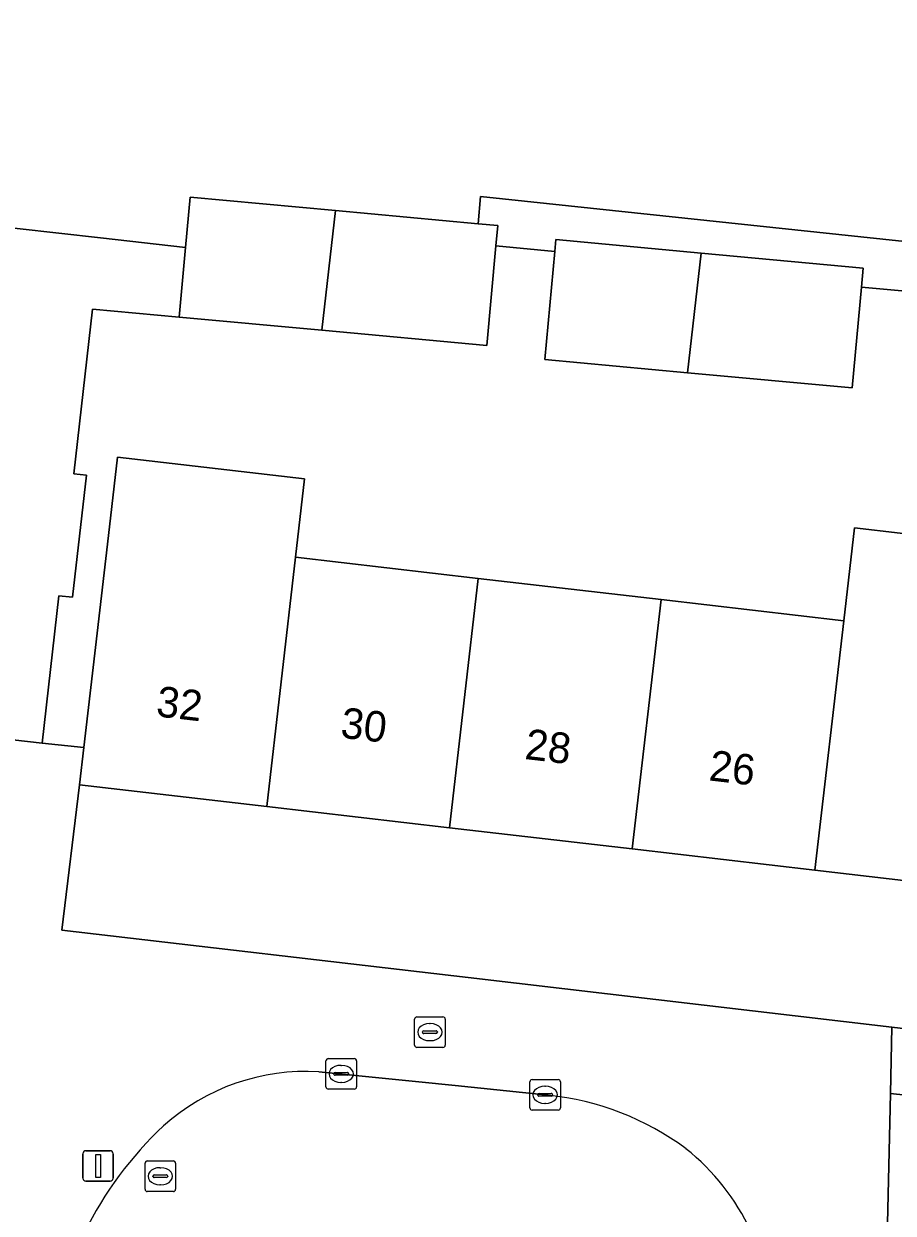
# Model space of a CAD drawing. Extents: x 162026 to 163502, y 387295 to 388169.
# Drawn here: x 162807.87 to 162836.32, y 387865.97 to 387904.92 of the extents above; entities that cross this region are included whole.
import ezdxf

# ---------------------------------------------------------------- set-up
doc = ezdxf.new("R2010")
doc.units = 0
for name, color, linetype in [('IMGEO_Brandkraan', 7, 'Continuous'), ('IMGEO_Erf', 7, 'Continuous'), ('IMGEO_Kolk', 7, 'Continuous'), ('IMGEO_Lichtmast', 7, 'Continuous'), ('IMGEO_Pand', 7, 'Continuous'), ('IMGEO_Pand_nummerreeks', 7, 'Continuous'), ('IMGEO_Rijbaan_lokaal_open', 7, 'Continuous'), ('IMGEO_Rioolput', 7, 'Continuous'), ('IMGEO_Voetpad_open', 7, 'Continuous')]:
    doc.layers.add(name, color=color, linetype=linetype)

msp = doc.modelspace()

# ---------------------------------------------------------------- linework, layer by layer
at = {"layer": 'IMGEO_Brandkraan'}
for p, q in [((162820.656, 387871.478), (162820.656, 387872.33)), ((162820.731, 387872.404), (162821.583, 387872.404)), ((162821.657, 387872.33), (162821.657, 387871.478)), ((162820.915, 387871.898), (162820.915, 387871.91)), ((162821.353, 387871.861), (162820.955, 387871.861)), ((162820.958, 387871.947), (162821.356, 387871.947)), ((162821.144, 387872.184), (162821.169, 387872.184)), ((162821.399, 387871.91), (162821.399, 387871.898)), ((162821.167, 387871.624), (162821.142, 387871.624)), ((162821.583, 387871.404), (162820.731, 387871.404))]:
    msp.add_line(p, q, dxfattribs=at)
for points in [[(162820.656, 387871.478), (162820.656, 387872.33)], [(162820.731, 387872.404), (162821.583, 387872.404)], [(162821.657, 387872.33), (162821.657, 387871.478)], [(162821.583, 387871.404), (162820.731, 387871.404)]]:
    msp.add_lwpolyline(points, dxfattribs=at)
for centre, radius, start, end in [((162820.733, 387872.328), 0.0765, 91.552, 178.448), ((162820.733, 387872.328), 0.0765, 91.552, 178.448), ((162821.581, 387872.328), 0.0765, 1.552, 88.448), ((162821.581, 387872.328), 0.0765, 1.552, 88.448), ((162820.955, 387871.907), 0.0403, 85.8775, 175.7526), ((162820.952, 387871.897), 0.0366, 178.938, 274.7102), ((162821.356, 387871.904), 0.043, 264.8664, 352.4533), ((162821.36, 387871.909), 0.0386, 1.7309, 96.639), ((162820.733, 387871.48), 0.0765, 181.552, 268.448), ((162820.733, 387871.48), 0.0765, 181.552, 268.448), ((162821.581, 387871.48), 0.0765, 271.552, 358.448), ((162821.581, 387871.48), 0.0765, 271.552, 358.448)]:
    msp.add_arc(centre, radius, start, end, dxfattribs=at)
for centre, major_axis, ratio, start_param, end_param in [((162821.143, 387871.904), (-0.387, 0.002), 0.722429, 4.712389, 7.853982), ((162821.168, 387871.904), (-0.39, 0.002), 0.717154, 1.570796, 4.712389)]:
    msp.add_ellipse(centre, major_axis=major_axis, ratio=ratio, start_param=start_param, end_param=end_param, dxfattribs=at)
at = {"layer": 'IMGEO_Erf'}
for points in [[(162803.546, 387898.676), (162810.379, 387897.905), (162813.161, 387897.591), (162813.313, 387899.24), (162818.071, 387898.8), (162822.732, 387898.369), (162822.815, 387899.261), (162855.116, 387895.832), (162855.224, 387909.037), (162850.227, 387909.182), (162848.758, 387909.225), (162842.623, 387909.402), (162836.484, 387909.58), (162836.402, 387906.754), (162830.474, 387906.926), (162830.556, 387909.752), (162824.312, 387909.933), (162817.83, 387910.121), (162811.647, 387910.301), (162805.597, 387910.476)], [(162837.205, 387896.122), (162835.281, 387896.3), (162834.975, 387892.995), (162829.581, 387893.493), (162824.912, 387893.925), (162825.239, 387897.465), (162823.314, 387897.643), (162823.013, 387894.384), (162817.618, 387894.882), (162812.95, 387895.314), (162810.116, 387895.576), (162809.507, 387890.181), (162809.914, 387890.135), (162809.463, 387886.14), (162809.011, 387886.191), (162808.467, 387881.368), (162809.827, 387881.222), (162810.262, 387884.968), (162810.633, 387888.164), (162810.931, 387890.732), (162817.056, 387890.024), (162816.759, 387887.453), (162822.74, 387886.758), (162828.721, 387886.064), (162834.701, 387885.369), (162835.053, 387888.411), (162841.034, 387887.72)], [(162859.447, 387864.789), (162859.452, 387867.358), (162836.227, 387869.891), (162835.105, 387821.141)]]:
    msp.add_lwpolyline(points, dxfattribs=at)
msp.add_lwpolyline([(162845.308, 387870.997), (162845.654, 387873.975), (162845.866, 387875.799), (162839.738, 387876.511), (162833.757, 387877.205), (162827.776, 387877.9), (162821.795, 387878.595), (162815.815, 387879.289), (162809.685, 387880.001), (162809.113, 387875.242), (162822.405, 387873.689), (162836.277, 387872.068)], close=True, dxfattribs=at)
at = {"layer": 'IMGEO_Kolk'}
for p, q in [((162817.754, 387870.11), (162817.754, 387870.962)), ((162817.829, 387871.036), (162818.681, 387871.036)), ((162818.242, 387870.816), (162818.267, 387870.816)), ((162818.755, 387870.962), (162818.755, 387870.11)), ((162818.013, 387870.53), (162818.013, 387870.542)), ((162818.451, 387870.493), (162818.053, 387870.493)), ((162818.056, 387870.579), (162818.454, 387870.579)), ((162818.497, 387870.542), (162818.497, 387870.53)), ((162824.426, 387869.424), (162824.426, 387870.276)), ((162824.501, 387870.35), (162825.353, 387870.35)), ((162825.427, 387870.276), (162825.427, 387869.424)), ((162818.681, 387870.036), (162817.829, 387870.036)), ((162818.265, 387870.256), (162818.24, 387870.256)), ((162824.728, 387869.893), (162825.126, 387869.893)), ((162824.914, 387870.13), (162824.939, 387870.13)), ((162824.685, 387869.844), (162824.685, 387869.856)), ((162825.123, 387869.807), (162824.725, 387869.807)), ((162824.937, 387869.57), (162824.912, 387869.57)), ((162825.169, 387869.856), (162825.169, 387869.844)), ((162825.353, 387869.35), (162824.501, 387869.35))]:
    msp.add_line(p, q, dxfattribs=at)
for points in [[(162817.754, 387870.11), (162817.754, 387870.962)], [(162817.829, 387871.036), (162818.681, 387871.036)], [(162818.755, 387870.962), (162818.755, 387870.11)], [(162824.426, 387869.424), (162824.426, 387870.276)], [(162824.501, 387870.35), (162825.353, 387870.35)], [(162825.427, 387870.276), (162825.427, 387869.424)], [(162818.681, 387870.036), (162817.829, 387870.036)], [(162825.353, 387869.35), (162824.501, 387869.35)]]:
    msp.add_lwpolyline(points, dxfattribs=at)
for centre, radius, start, end in [((162817.831, 387870.96), 0.0765, 91.552, 178.448), ((162817.831, 387870.96), 0.0765, 91.552, 178.448), ((162818.679, 387870.96), 0.0765, 1.552, 88.448), ((162818.679, 387870.96), 0.0765, 1.552, 88.448), ((162818.053, 387870.539), 0.0403, 85.8775, 175.7526), ((162818.05, 387870.529), 0.0366, 178.938, 274.7102), ((162818.454, 387870.536), 0.043, 264.8664, 352.4533), ((162818.458, 387870.541), 0.0386, 1.7309, 96.639), ((162824.503, 387870.274), 0.0765, 91.552, 178.448), ((162824.503, 387870.274), 0.0765, 91.552, 178.448), ((162825.351, 387870.274), 0.0765, 1.552, 88.448), ((162825.351, 387870.274), 0.0765, 1.552, 88.448), ((162817.831, 387870.112), 0.0765, 181.552, 268.448), ((162817.831, 387870.112), 0.0765, 181.552, 268.448), ((162818.679, 387870.112), 0.0765, 271.552, 358.448), ((162818.679, 387870.112), 0.0765, 271.552, 358.448), ((162824.725, 387869.853), 0.0403, 85.8775, 175.7526), ((162825.13, 387869.855), 0.0386, 1.7309, 96.639), ((162824.722, 387869.843), 0.0366, 178.938, 274.7102), ((162825.126, 387869.85), 0.043, 264.8664, 352.4533), ((162824.503, 387869.426), 0.0765, 181.552, 268.448), ((162824.503, 387869.426), 0.0765, 181.552, 268.448), ((162825.351, 387869.426), 0.0765, 271.552, 358.448), ((162825.351, 387869.426), 0.0765, 271.552, 358.448)]:
    msp.add_arc(centre, radius, start, end, dxfattribs=at)
for centre, major_axis, ratio, start_param, end_param in [((162818.241, 387870.536), (-0.387, 0.002), 0.722429, 4.712389, 7.853982), ((162818.266, 387870.536), (-0.39, 0.002), 0.717154, 1.570796, 4.712389), ((162824.913, 387869.85), (-0.387, 0.002), 0.722429, 4.712389, 7.853982), ((162824.938, 387869.85), (-0.39, 0.002), 0.717154, 1.570796, 4.712389)]:
    msp.add_ellipse(centre, major_axis=major_axis, ratio=ratio, start_param=start_param, end_param=end_param, dxfattribs=at)
at = {"layer": 'IMGEO_Lichtmast'}
for p, q in [((162809.9, 387868.022), (162810.69, 387868.022)), ((162810.69, 387868.022), (162809.9, 387868.022)), ((162809.8, 387867.122), (162809.8, 387867.922)), ((162809.8, 387867.922), (162809.8, 387867.122)), ((162810.79, 387867.922), (162810.79, 387867.122)), ((162810.79, 387867.122), (162810.79, 387867.922)), ((162810.69, 387867.022), (162809.9, 387867.022)), ((162809.9, 387867.022), (162810.69, 387867.022))]:
    msp.add_line(p, q, dxfattribs=at)
msp.add_lwpolyline([(162810.22, 387867.897), (162810.37, 387867.897), (162810.37, 387867.147), (162810.22, 387867.147), (162810.22, 387867.897)], dxfattribs=at)
for centre, start, end in [((162809.9, 387867.922), 90, 180), ((162809.9, 387867.922), 90, 180), ((162810.69, 387867.922), 0, 90), ((162810.69, 387867.922), 360, 90), ((162809.9, 387867.122), 180, 270), ((162809.9, 387867.122), 180, 270), ((162810.69, 387867.122), 270, 0), ((162810.69, 387867.122), 270, 0)]:
    msp.add_arc(centre, 0.1, start, end, dxfattribs=at)
at = {"layer": 'IMGEO_Pand'}
for points in [[(162812.95, 387895.314), (162813.161, 387897.591), (162810.379, 387897.905), (162803.546, 387898.676), (162798.577, 387899.237), (162798.397, 387897.644), (162797.395, 387888.77), (162796.71, 387882.695), (162807.504, 387881.477), (162808.467, 387881.368), (162809.011, 387886.191), (162809.463, 387886.14), (162809.914, 387890.135), (162809.507, 387890.181), (162810.116, 387895.576)], [(162818.071, 387898.8), (162813.313, 387899.24), (162813.161, 387897.591), (162812.95, 387895.314), (162817.618, 387894.882)], [(162823.314, 387897.643), (162823.376, 387898.31), (162822.732, 387898.369), (162818.071, 387898.8), (162817.618, 387894.882), (162823.013, 387894.384)], [(162830.034, 387897.411), (162825.275, 387897.851), (162825.239, 387897.465), (162824.912, 387893.925), (162829.581, 387893.493)], [(162835.281, 387896.3), (162835.338, 387896.921), (162830.034, 387897.411), (162829.581, 387893.493), (162834.975, 387892.995)], [(162816.759, 387887.453), (162817.056, 387890.024), (162810.931, 387890.732), (162810.633, 387888.164), (162810.262, 387884.968), (162809.827, 387881.222), (162809.685, 387880.001), (162815.815, 387879.289)], [(162840.682, 387884.675), (162841.034, 387887.72), (162835.053, 387888.411), (162834.701, 387885.369), (162833.757, 387877.205), (162839.738, 387876.511)], [(162815.815, 387879.289), (162821.795, 387878.595), (162822.74, 387886.758), (162816.759, 387887.453)], [(162828.721, 387886.064), (162822.74, 387886.758), (162821.795, 387878.595), (162827.776, 387877.9)], [(162827.776, 387877.9), (162833.757, 387877.205), (162834.701, 387885.369), (162828.721, 387886.064)]]:
    msp.add_lwpolyline(points, close=True, dxfattribs=at)
at = {"layer": 'IMGEO_Rijbaan_lokaal_open'}
msp.add_lwpolyline([(162825.03, 387869.838), (162821.984, 387870.156), (162820.788, 387870.281), (162817.515, 387870.608)], dxfattribs=at)
for centre, radius, start, end in [((162817.111, 387863.604), 7.016, 86.696, 131.7382), ((162824.085, 387860.728), 9.159, 53.4739, 84.0767), ((162820.689, 387860.029), 12.069, 133.118, 153.9104), ((162824.625, 387862.019), 7.807, 0.3448, 51.0213)]:
    msp.add_arc(centre, radius, start, end, dxfattribs=at)
at = {"layer": 'IMGEO_Rioolput'}
for p, q in [((162811.832, 387866.759), (162811.832, 387867.611)), ((162811.907, 387867.685), (162812.759, 387867.685)), ((162812.833, 387867.611), (162812.833, 387866.759)), ((162812.091, 387867.179), (162812.091, 387867.191)), ((162812.134, 387867.228), (162812.532, 387867.228)), ((162812.32, 387867.465), (162812.345, 387867.465)), ((162812.575, 387867.191), (162812.575, 387867.179)), ((162812.529, 387867.142), (162812.131, 387867.142)), ((162812.343, 387866.905), (162812.318, 387866.905)), ((162812.759, 387866.685), (162811.907, 387866.685))]:
    msp.add_line(p, q, dxfattribs=at)
for points in [[(162811.832, 387866.759), (162811.832, 387867.611)], [(162811.907, 387867.685), (162812.759, 387867.685)], [(162812.833, 387867.611), (162812.833, 387866.759)], [(162812.759, 387866.685), (162811.907, 387866.685)]]:
    msp.add_lwpolyline(points, dxfattribs=at)
for centre, radius, start, end in [((162811.909, 387867.609), 0.0765, 91.552, 178.448), ((162811.909, 387867.609), 0.0765, 91.552, 178.448), ((162812.757, 387867.609), 0.0765, 1.552, 88.448), ((162812.757, 387867.609), 0.0765, 1.552, 88.448), ((162812.131, 387867.188), 0.0403, 85.8775, 175.7526), ((162812.128, 387867.178), 0.0366, 178.938, 274.7102), ((162812.532, 387867.185), 0.043, 264.8664, 352.4533), ((162812.536, 387867.19), 0.0386, 1.7309, 96.639), ((162811.909, 387866.761), 0.0765, 181.552, 268.448), ((162811.909, 387866.761), 0.0765, 181.552, 268.448), ((162812.757, 387866.761), 0.0765, 271.552, 358.448), ((162812.757, 387866.761), 0.0765, 271.552, 358.448)]:
    msp.add_arc(centre, radius, start, end, dxfattribs=at)
for centre, major_axis, ratio, start_param, end_param in [((162812.319, 387867.185), (-0.387, 0.002), 0.722429, 4.712389, 7.853982), ((162812.344, 387867.185), (-0.39, 0.002), 0.717154, 1.570796, 4.712389)]:
    msp.add_ellipse(centre, major_axis=major_axis, ratio=ratio, start_param=start_param, end_param=end_param, dxfattribs=at)
at = {"layer": 'IMGEO_Voetpad_open'}
for points in [[(162857.108, 387920.66), (162855.618, 387920.677), (162855.478, 387917.802), (162855.224, 387909.037), (162855.116, 387895.832), (162822.815, 387899.261), (162822.732, 387898.369), (162823.376, 387898.31), (162823.314, 387897.643), (162825.239, 387897.465), (162825.275, 387897.851), (162830.034, 387897.411), (162835.338, 387896.921), (162835.281, 387896.3), (162837.205, 387896.122), (162837.236, 387896.462), (162841.994, 387896.022), (162847.299, 387895.532), (162847.241, 387894.903), (162848.064, 387894.827), (162853.952, 387894.143), (162855.102, 387894.086), (162856.489, 387894.018)], [(162870.948, 387869.184), (162859.352, 387869.473), (162851.185, 387870.314), (162845.308, 387870.997), (162836.277, 387872.068), (162836.227, 387869.891), (162859.452, 387867.358), (162860.949, 387867.195), (162860.954, 387867.364), (162862.783, 387867.312), (162862.779, 387867.158), (162885.986, 387866.589), (162886.045, 387868.738), (162879.262, 387868.97), (162874.264, 387869.099)]]:
    msp.add_lwpolyline(points, close=True, dxfattribs=at)
for points in [[(162835.105, 387821.141), (162836.227, 387869.891), (162836.277, 387872.068), (162822.405, 387873.689), (162809.113, 387875.242), (162809.685, 387880.001), (162809.827, 387881.222), (162808.467, 387881.368), (162807.504, 387881.477), (162801.993, 387832.174)], [(162817.515, 387870.608), (162820.788, 387870.281), (162821.984, 387870.156), (162825.03, 387869.838)]]:
    msp.add_lwpolyline(points, dxfattribs=at)
for centre, radius, start, end in [((162817.111, 387863.604), 7.016, 86.696, 131.7382), ((162824.085, 387860.728), 9.159, 53.4739, 84.0767), ((162820.689, 387860.029), 12.069, 133.118, 153.9104), ((162824.625, 387862.019), 7.807, 0.3448, 51.0213)]:
    msp.add_arc(centre, radius, start, end, dxfattribs=at)

# ---------------------------------------------------------------- texts
at = {"layer": 'IMGEO_Pand_nummerreeks'}
for s, rotation, p in [('32', 353.3766, (162812.168, 387882.249)), ('30', 353.3754, (162818.203, 387881.549)), ('28', 353.3754, (162824.233, 387880.849)), ('26', 353.3754, (162830.26, 387880.148))]:
    msp.add_text(s, height=1, rotation=rotation, dxfattribs=at).set_placement(p)

doc.saveas('drawing.dxf')
